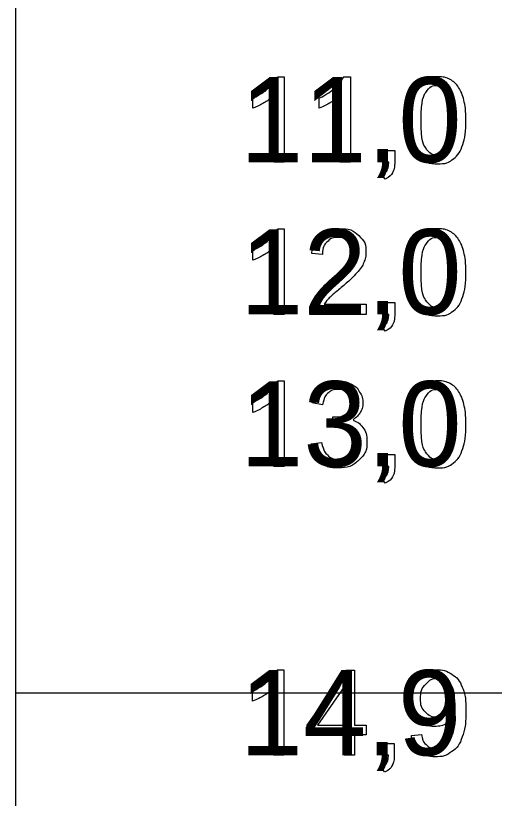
# Model space of a CAD drawing. Extents: x 700746 to 706058, y 6570320 to 6580460.
# Drawn here: x 704082.5 to 704114, y 6576406.5 to 6576458 of the extents above; entities that cross this region are included whole.
import ezdxf

# ---------------------------------------------------------------- set-up
doc = ezdxf.new("R2010")
doc.units = 0
for name, color, linetype in [('Default', 7, 'Continuous'), ('GEOLPUNKT', 7, 'Continuous'), ('Plokid', 7, 'Continuous'), ('Täide', 7, 'Continuous')]:
    doc.layers.add(name, color=color, linetype=linetype)

msp = doc.modelspace()

# ---------------------------------------------------------------- linework, layer by layer
at = {"layer": 'Default'}
msp.add_line((704082.499, 6576551.022), (704082.499, 6576249.109), dxfattribs=at)
at = {"layer": 'GEOLPUNKT'}
for points in [[(704099.725, 6576453.982), (704100.167, 6576453.982), (704100.167, 6576448.36)], [(704104.074, 6576453.982), (704104.517, 6576453.982), (704104.517, 6576448.36)], [(704100.167, 6576448.36), (704099.48, 6576448.36), (704099.48, 6576452.74)], [(704104.517, 6576448.36), (704103.83, 6576448.36), (704103.83, 6576452.74)], [(704098.106, 6576451.912), (704098.106, 6576452.576)], [(704102.455, 6576451.912), (704102.455, 6576452.576)], [(704106.651, 6576448.36), (704106.651, 6576449.141), (704107.432, 6576449.141), (704107.432, 6576448.36)], [(704107.04, 6576448.36), (704106.651, 6576448.36)], [(704106.796, 6576447.25), (704106.604, 6576447.545)], [(704099.725, 6576443.982), (704100.167, 6576443.982), (704100.167, 6576438.36)], [(704098.106, 6576441.912), (704098.106, 6576442.576)], [(704100.167, 6576438.36), (704099.48, 6576438.36), (704099.48, 6576442.74)], [(704102.677, 6576442.291), (704101.969, 6576442.364)], [(704105.541, 6576439.022), (704105.541, 6576438.36), (704101.841, 6576438.36)], [(704102.796, 6576439.022), (704105.541, 6576439.022)], [(704106.651, 6576438.36), (704106.651, 6576439.141), (704107.432, 6576439.141), (704107.432, 6576438.36)], [(704107.04, 6576438.36), (704106.651, 6576438.36)], [(704106.796, 6576437.25), (704106.604, 6576437.545)], [(704099.725, 6576433.982), (704100.167, 6576433.982), (704100.167, 6576428.36)], [(704100.167, 6576428.36), (704099.48, 6576428.36), (704099.48, 6576432.74)], [(704098.106, 6576431.912), (704098.106, 6576432.576)], [(704102.69, 6576432.407), (704102.003, 6576432.53)], [(704103.29, 6576431.015), (704103.366, 6576431.617)], [(704101.934, 6576429.846), (704102.622, 6576429.935)], [(704106.651, 6576428.36), (704106.651, 6576429.141), (704107.432, 6576429.141), (704107.432, 6576428.36)], [(704107.04, 6576428.36), (704106.651, 6576428.36)], [(704106.796, 6576427.25), (704106.604, 6576427.545)], [(704099.695, 6576414.982), (704100.138, 6576414.982), (704100.138, 6576409.36)], [(704104.103, 6576409.36), (704104.103, 6576410.7), (704101.674, 6576410.7), (704101.674, 6576411.332), (704104.227, 6576414.96), (704104.79, 6576414.96), (704104.79, 6576411.332), (704105.545, 6576411.332), (704105.545, 6576410.7), (704104.79, 6576410.7), (704104.79, 6576409.36), (704104.103, 6576409.36)], [(704100.138, 6576409.36), (704099.45, 6576409.36), (704099.45, 6576413.74)], [(704104.103, 6576411.332), (704104.103, 6576413.861), (704102.35, 6576411.332), (704104.103, 6576411.332)], [(704098.076, 6576412.912), (704098.076, 6576413.576)], [(704108.525, 6576410.658), (704109.186, 6576410.718)], [(704106.621, 6576409.36), (704106.621, 6576410.141), (704107.402, 6576410.141), (704107.402, 6576409.36)], [(704107.01, 6576409.36), (704106.621, 6576409.36)], [(704106.766, 6576408.25), (704106.574, 6576408.545)]]:
    msp.add_lwpolyline(points, dxfattribs=at)
for points in [[(704098.106, 6576452.576), (704098.682, 6576452.847), (704099.114, 6576453.233), (704099.545, 6576453.619), (704099.725, 6576453.982)], [(704102.455, 6576452.576), (704103.032, 6576452.847), (704103.463, 6576453.233), (704103.895, 6576453.619), (704104.074, 6576453.982)], [(704108.452, 6576451.122), (704108.452, 6576452.115), (704108.656, 6576452.721), (704108.861, 6576453.327), (704109.263, 6576453.654), (704109.666, 6576453.982), (704110.277, 6576453.982), (704110.727, 6576453.982), (704111.068, 6576453.8), (704111.409, 6576453.619), (704111.629, 6576453.277), (704111.85, 6576452.936), (704111.976, 6576452.445), (704112.102, 6576451.954), (704112.102, 6576451.122), (704112.102, 6576450.137), (704111.899, 6576449.531), (704111.697, 6576448.925), (704111.294, 6576448.596), (704110.891, 6576448.266), (704110.277, 6576448.266), (704109.468, 6576448.266), (704109.006, 6576448.845), (704108.452, 6576449.545), (704108.452, 6576451.122)], [(704109.161, 6576451.122), (704109.161, 6576449.741), (704109.483, 6576449.285), (704109.804, 6576448.83), (704110.277, 6576448.83), (704110.749, 6576448.83), (704111.071, 6576449.287), (704111.393, 6576449.744), (704111.393, 6576451.122), (704111.393, 6576452.505), (704111.072, 6576452.959), (704110.75, 6576453.414), (704110.269, 6576453.414), (704109.797, 6576453.414), (704109.514, 6576453.013), (704109.161, 6576452.501), (704109.161, 6576451.122)], [(704099.48, 6576452.74), (704099.232, 6576452.504), (704098.829, 6576452.267), (704098.427, 6576452.03), (704098.106, 6576451.912)], [(704103.83, 6576452.74), (704103.581, 6576452.504), (704103.179, 6576452.267), (704102.776, 6576452.03), (704102.455, 6576451.912)], [(704106.604, 6576447.545), (704106.822, 6576447.641), (704106.925, 6576447.826), (704107.028, 6576448.012), (704107.04, 6576448.36)], [(704107.432, 6576448.36), (704107.432, 6576447.928), (704107.28, 6576447.662), (704107.127, 6576447.396), (704106.796, 6576447.25)], [(704098.106, 6576442.576), (704098.682, 6576442.847), (704099.114, 6576443.233), (704099.545, 6576443.619), (704099.725, 6576443.982)], [(704101.969, 6576442.364), (704102.041, 6576443.154), (704102.515, 6576443.568), (704102.989, 6576443.982), (704103.787, 6576443.982), (704104.593, 6576443.982), (704105.063, 6576443.535), (704105.533, 6576443.088), (704105.533, 6576442.428), (704105.533, 6576442.092), (704105.395, 6576441.767), (704105.258, 6576441.443), (704104.939, 6576441.084), (704104.621, 6576440.725), (704103.881, 6576440.099), (704103.262, 6576439.579), (704103.087, 6576439.394), (704102.911, 6576439.209), (704102.796, 6576439.022)], [(704108.452, 6576441.122), (704108.452, 6576442.115), (704108.656, 6576442.721), (704108.861, 6576443.327), (704109.263, 6576443.654), (704109.666, 6576443.982), (704110.277, 6576443.982), (704110.727, 6576443.982), (704111.068, 6576443.8), (704111.409, 6576443.619), (704111.629, 6576443.277), (704111.85, 6576442.936), (704111.976, 6576442.445), (704112.102, 6576441.954), (704112.102, 6576441.122), (704112.102, 6576440.137), (704111.899, 6576439.531), (704111.697, 6576438.925), (704111.294, 6576438.596), (704110.891, 6576438.266), (704110.277, 6576438.266), (704109.468, 6576438.266), (704109.006, 6576438.845), (704108.452, 6576439.545), (704108.452, 6576441.122)], [(704101.841, 6576438.36), (704101.833, 6576438.609), (704101.921, 6576438.838), (704102.062, 6576439.217), (704102.374, 6576439.583), (704102.686, 6576439.95), (704103.273, 6576440.43), (704104.185, 6576441.18), (704104.504, 6576441.617), (704104.824, 6576442.054), (704104.824, 6576442.444), (704104.824, 6576442.853), (704104.532, 6576443.133), (704104.241, 6576443.414), (704103.772, 6576443.414), (704103.276, 6576443.414), (704102.978, 6576443.116), (704102.681, 6576442.818), (704102.677, 6576442.291)], [(704109.161, 6576441.122), (704109.161, 6576439.741), (704109.483, 6576439.285), (704109.804, 6576438.83), (704110.277, 6576438.83), (704110.749, 6576438.83), (704111.071, 6576439.287), (704111.393, 6576439.744), (704111.393, 6576441.122), (704111.393, 6576442.505), (704111.072, 6576442.959), (704110.75, 6576443.414), (704110.269, 6576443.414), (704109.797, 6576443.414), (704109.514, 6576443.013), (704109.161, 6576442.501), (704109.161, 6576441.122)], [(704099.48, 6576442.74), (704099.232, 6576442.504), (704098.829, 6576442.267), (704098.427, 6576442.03), (704098.106, 6576441.912)], [(704106.604, 6576437.545), (704106.822, 6576437.641), (704106.925, 6576437.826), (704107.028, 6576438.012), (704107.04, 6576438.36)], [(704107.432, 6576438.36), (704107.432, 6576437.928), (704107.28, 6576437.662), (704107.127, 6576437.396), (704106.796, 6576437.25)], [(704098.106, 6576432.576), (704098.682, 6576432.847), (704099.114, 6576433.233), (704099.545, 6576433.619), (704099.725, 6576433.982)], [(704102.003, 6576432.53), (704102.129, 6576433.222), (704102.576, 6576433.602), (704103.023, 6576433.982), (704103.688, 6576433.982), (704104.147, 6576433.982), (704104.533, 6576433.785), (704104.919, 6576433.589), (704105.123, 6576433.249), (704105.328, 6576432.91), (704105.328, 6576432.529), (704105.328, 6576432.166), (704105.133, 6576431.869), (704104.938, 6576431.571), (704104.556, 6576431.396), (704105.053, 6576431.281), (704105.327, 6576430.921), (704105.601, 6576430.56), (704105.601, 6576430.018), (704105.601, 6576429.285), (704105.066, 6576428.776), (704104.532, 6576428.266), (704103.714, 6576428.266), (704102.977, 6576428.266), (704102.49, 6576428.706), (704102.003, 6576429.146), (704101.934, 6576429.846)], [(704108.452, 6576431.122), (704108.452, 6576432.115), (704108.656, 6576432.721), (704108.861, 6576433.327), (704109.263, 6576433.654), (704109.666, 6576433.982), (704110.277, 6576433.982), (704110.727, 6576433.982), (704111.068, 6576433.8), (704111.409, 6576433.619), (704111.629, 6576433.277), (704111.85, 6576432.936), (704111.976, 6576432.445), (704112.102, 6576431.954), (704112.102, 6576431.122), (704112.102, 6576430.137), (704111.899, 6576429.531), (704111.697, 6576428.925), (704111.294, 6576428.596), (704110.891, 6576428.266), (704110.277, 6576428.266), (704109.468, 6576428.266), (704109.006, 6576428.845), (704108.452, 6576429.545), (704108.452, 6576431.122)], [(704103.366, 6576431.617), (704103.435, 6576431.609), (704103.477, 6576431.609), (704103.916, 6576431.609), (704104.268, 6576431.838), (704104.619, 6576432.067), (704104.619, 6576432.544), (704104.619, 6576432.922), (704104.363, 6576433.17), (704104.107, 6576433.418), (704103.702, 6576433.418), (704103.301, 6576433.418), (704103.034, 6576433.165), (704102.766, 6576432.912), (704102.69, 6576432.407)], [(704109.161, 6576431.122), (704109.161, 6576429.741), (704109.483, 6576429.285), (704109.804, 6576428.83), (704110.277, 6576428.83), (704110.749, 6576428.83), (704111.071, 6576429.287), (704111.393, 6576429.744), (704111.393, 6576431.122), (704111.393, 6576432.505), (704111.072, 6576432.959), (704110.75, 6576433.414), (704110.269, 6576433.414), (704109.797, 6576433.414), (704109.514, 6576433.013), (704109.161, 6576432.501), (704109.161, 6576431.122)], [(704099.48, 6576432.74), (704099.232, 6576432.504), (704098.829, 6576432.267), (704098.427, 6576432.03), (704098.106, 6576431.912)], [(704102.622, 6576429.935), (704102.74, 6576429.35), (704103.024, 6576429.092), (704103.307, 6576428.834), (704103.718, 6576428.834), (704104.205, 6576428.834), (704104.538, 6576429.17), (704104.871, 6576429.506), (704104.871, 6576430.003), (704104.871, 6576430.477), (704104.562, 6576430.784), (704104.252, 6576431.092), (704103.775, 6576431.092), (704103.58, 6576431.092), (704103.29, 6576431.015)], [(704106.604, 6576427.545), (704106.822, 6576427.641), (704106.925, 6576427.826), (704107.028, 6576428.012), (704107.04, 6576428.36)], [(704107.432, 6576428.36), (704107.432, 6576427.928), (704107.28, 6576427.662), (704107.127, 6576427.396), (704106.796, 6576427.25)], [(704098.076, 6576413.576), (704098.652, 6576413.847), (704099.084, 6576414.233), (704099.515, 6576414.619), (704099.695, 6576414.982)], [(704109.186, 6576410.718), (704109.27, 6576410.251), (704109.507, 6576410.04), (704109.743, 6576409.83), (704110.113, 6576409.83), (704110.43, 6576409.83), (704110.67, 6576409.975), (704110.909, 6576410.12), (704111.061, 6576410.363), (704111.212, 6576410.606), (704111.315, 6576411.019), (704111.418, 6576411.432), (704111.418, 6576411.859), (704111.418, 6576411.905), (704111.414, 6576411.997), (704111.208, 6576411.668), (704110.851, 6576411.464), (704110.495, 6576411.26), (704110.079, 6576411.26), (704109.384, 6576411.26), (704108.903, 6576411.764), (704108.422, 6576412.267), (704108.422, 6576413.092), (704108.422, 6576413.943), (704108.924, 6576414.462), (704109.426, 6576414.982), (704110.182, 6576414.982), (704110.728, 6576414.982), (704111.18, 6576414.688), (704111.632, 6576414.394), (704111.867, 6576413.85), (704112.102, 6576413.306), (704112.102, 6576412.275), (704112.102, 6576411.202), (704111.869, 6576410.566), (704111.636, 6576409.931), (704111.176, 6576409.599), (704110.716, 6576409.266), (704110.097, 6576409.266), (704109.441, 6576409.266), (704109.025, 6576409.631), (704108.609, 6576409.996), (704108.525, 6576410.658)], [(704111.338, 6576413.126), (704111.338, 6576413.719), (704111.024, 6576414.066), (704110.711, 6576414.414), (704110.267, 6576414.414), (704109.807, 6576414.414), (704109.469, 6576414.039), (704109.131, 6576413.665), (704109.131, 6576413.069), (704109.131, 6576412.534), (704109.452, 6576412.2), (704109.773, 6576411.866), (704110.248, 6576411.866), (704110.724, 6576411.866), (704111.031, 6576412.2), (704111.338, 6576412.534), (704111.338, 6576413.126)], [(704099.45, 6576413.74), (704099.202, 6576413.504), (704098.799, 6576413.267), (704098.397, 6576413.03), (704098.076, 6576412.912)], [(704106.574, 6576408.545), (704106.792, 6576408.641), (704106.895, 6576408.826), (704106.998, 6576409.012), (704107.01, 6576409.36)], [(704107.402, 6576409.36), (704107.402, 6576408.928), (704107.25, 6576408.662), (704107.098, 6576408.396), (704106.766, 6576408.25)]]:
    msp.add_open_spline(points, degree=3, dxfattribs=at)
at = {"layer": 'Plokid'}
msp.add_lwpolyline([(704082.499, 6576413.472), (704115.221, 6576413.472)], dxfattribs=at)
at = {"layer": 'Täide'}
msp.add_line((704082.499, 6576551.022), (704082.499, 6576289.107), dxfattribs=at)

# ---------------------------------------------------------------- texts
at = {"layer": 'GEOLPUNKT'}
for s, p in [('11,0', (704097.256, 6576448.36)), ('12,0', (704097.256, 6576438.36)), ('13,0', (704097.256, 6576428.36)), ('14,9', (704097.227, 6576409.36))]:
    msp.add_text(s, height=5.6, dxfattribs=at).set_placement(p)

doc.saveas('drawing.dxf')
